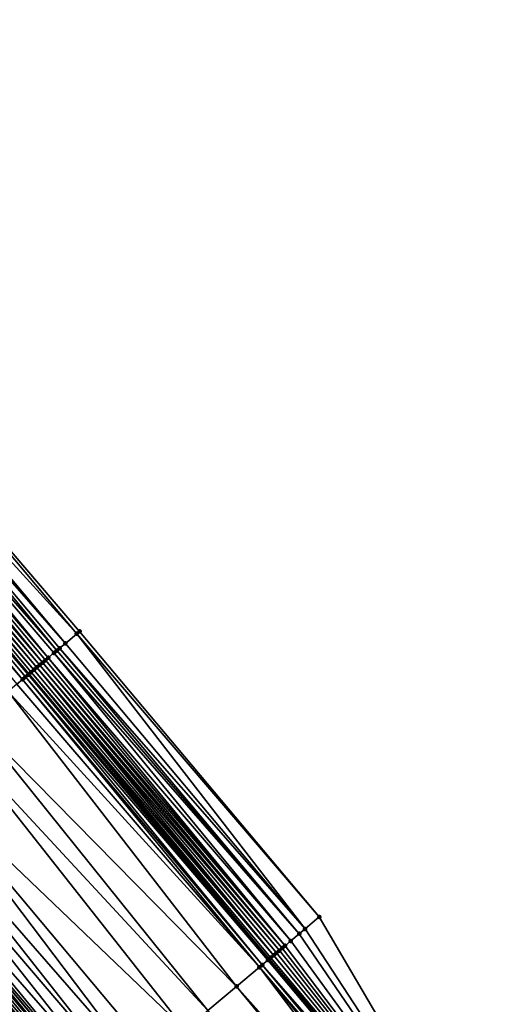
# Model space of a CAD drawing. Header units: feet. Extents: x 2004186 to 2014793, y 836912 to 864902.
# Tile 454 of 656: x 2008027 to 2008052, y 851249 to 851302. Entities that reach past the tile are written whole.
import ezdxf

# ---------------------------------------------------------------- set-up
doc = ezdxf.new("R2010")
doc.units = ezdxf.units.FT
doc.header["$LTSCALE"] = 100
doc.header["$MEASUREMENT"] = 0
for name, color, linetype, lineweight in [('EP_Travel Lane', 5, 'Continuous', 40), ('GPL_Skip Line', 2, 'Continuous', 40), ('Road Shots', 4, 'Continuous', 200), ('Road X-Section', 30, 'Continuous', 13)]:
    doc.layers.add(name, color=color, linetype=linetype, lineweight=lineweight)
doc.layers.add('I-77 SB_MM21-27-Surface-Border', color=7, linetype='Continuous')
doc.layers.add('I-77 SB_MM21-27-Surface-TIN', color=7, linetype='Continuous')

msp = doc.modelspace()

# ---------------------------------------------------------------- linework, layer by layer
at = {"layer": 'EP_Travel Lane'}
msp.add_polyline3d([(2008168.975943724, 851098.1519563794, 431.4982138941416), (2008156.096774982, 851113.4519299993, 431.5766778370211), (2008143.21474056, 851128.7505422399, 431.6521320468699), (2008130.332736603, 851144.0491183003, 431.7395682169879), (2008117.450719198, 851159.3477103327, 431.8216904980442), (2008104.568692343, 851174.6463135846, 431.9001265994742), (2008091.686671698, 851189.9449094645, 431.9809875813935), (2008078.804630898, 851205.2435292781, 432.0539081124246), (2008065.922593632, 851220.5421448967, 432.1282099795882), (2008053.047098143, 851235.83065197, 432.1888794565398), (2008040.16320563, 851251.1277078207, 432.2679132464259), (2008027.279285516, 851266.4247964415, 432.3348183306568), (2008014.395405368, 851281.7218376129, 432.4192990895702), (2008001.5114632, 851297.0189524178, 432.476463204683), (2007988.627579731, 851312.3159975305, 432.5595114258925), (2007975.73898233, 851327.6280326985, 432.6249434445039), (2007962.876371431, 851342.9429631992, 432.7072219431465)], dxfattribs=at)
at = {"layer": 'GPL_Skip Line'}
msp.add_polyline3d([(2008147.100408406, 851105.8798665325, 431.7113844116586), (2008134.222225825, 851121.1818336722, 431.7648427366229), (2008121.344210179, 851136.4836024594, 431.8840917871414), (2008108.466087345, 851151.7854986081, 431.9610968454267), (2008095.58793975, 851167.0874241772, 432.0283434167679), (2008082.709818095, 851182.3893189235, 432.1058136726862), (2008069.831709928, 851197.6911976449, 432.1885990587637), (2008056.953592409, 851212.9930874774, 432.2676991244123), (2008044.085184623, 851228.3031301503, 432.3476371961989), (2008031.222611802, 851243.6181908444, 432.4051257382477), (2008018.360092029, 851258.933188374, 432.4860234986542), (2008005.497594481, 851274.2481594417, 432.576728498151), (2007992.634994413, 851289.5632525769, 432.6221940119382), (2007979.772513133, 851304.878204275, 432.7200773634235), (2007966.90585172, 851320.1897797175, 432.7869067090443), (2007954.024274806, 851335.4887410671, 432.8691550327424)], dxfattribs=at)
at = {"layer": 'I-77 SB_MM21-27-Surface-Border', "color": 3, "linetype": 'ByBlock', "lineweight": -2}
msp.add_polyline3d([(2007977.767407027, 851329.336725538, 432.475256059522), (2007990.798725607, 851314.140096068, 432.4224696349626), (2008004.120595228, 851299.2111007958, 432.2957558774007), (2008016.983180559, 851283.8960252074, 432.2437961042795), (2008029.998765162, 851268.7097567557, 432.1247981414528), (2008042.861319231, 851253.3947183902, 432.0590101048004), (2008053.120732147, 851235.8925228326, 432.1827313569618), (2008068.582184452, 851222.7816445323, 431.8991331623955), (2008081.460352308, 851207.4796948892, 431.8398852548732), (2008094.338488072, 851192.1777833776, 431.7679758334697), (2008106.604688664, 851176.3605705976, 431.7532943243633), (2008119.941802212, 851161.4451036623, 431.6488435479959), (2008132.360941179, 851145.7567701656, 431.6019749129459), (2008144.933063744, 851130.197262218, 431.5407028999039), (2008157.964156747, 851115.0242075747, 431.4439957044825), (2008171.606978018, 851100.3674021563, 431.3233325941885)], dxfattribs=at)
at = {"layer": 'I-77 SB_MM21-27-Surface-TIN', "color": 128, "linetype": 'ByBlock', "lineweight": -2}
for points in [[(2008016.983180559, 851283.8960252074, 432.2437961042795), (2008016.370699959, 851283.3813723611, 432.2986154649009), (2008029.845647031, 851268.5810911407, 432.1393933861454)], [(2008016.983180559, 851283.8960252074, 432.2437961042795), (2008029.845647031, 851268.5810911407, 432.1393933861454), (2008029.998765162, 851268.7097567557, 432.1247981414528)], [(2008016.064452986, 851283.1240538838, 432.3230803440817), (2008015.605089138, 851282.738068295, 432.3626954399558), (2008028.773798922, 851267.6804570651, 432.2322107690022)], [(2008016.370699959, 851283.3813723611, 432.2986154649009), (2008016.064452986, 851283.1240538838, 432.3230803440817), (2008029.23318621, 851268.0664147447, 432.2029397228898)], [(2008016.064452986, 851283.1240538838, 432.3230803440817), (2008028.926923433, 851267.8091150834, 432.2204307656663), (2008029.23318621, 851268.0664147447, 432.2029397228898)], [(2008016.064452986, 851283.1240538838, 432.3230803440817), (2008028.773798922, 851267.6804570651, 432.2322107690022), (2008028.926923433, 851267.8091150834, 432.2204307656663)], [(2008016.370699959, 851283.3813723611, 432.2986154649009), (2008029.23318621, 851268.0664147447, 432.2029397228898), (2008029.845647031, 851268.5810911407, 432.1393933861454)], [(2008015.298838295, 851282.480754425, 432.3854528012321), (2008014.992575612, 851282.2234546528, 432.4029853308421), (2008028.008224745, 851267.0371093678, 432.3124598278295)], [(2008015.605089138, 851282.738068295, 432.3626954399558), (2008015.298838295, 851282.480754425, 432.3854528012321), (2008028.314441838, 851267.2944634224, 432.2748100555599)], [(2008015.298838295, 851282.480754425, 432.3854528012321), (2008028.161329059, 851267.1657914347, 432.2917672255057), (2008028.314441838, 851267.2944634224, 432.2748100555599)], [(2008015.298838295, 851282.480754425, 432.3854528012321), (2008028.008224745, 851267.0371093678, 432.3124598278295), (2008028.161329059, 851267.1657914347, 432.2917672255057)], [(2008015.605089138, 851282.738068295, 432.3626954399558), (2008028.620680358, 851267.5517919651, 432.2466152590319), (2008028.773798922, 851267.6804570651, 432.2322107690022)], [(2008015.605089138, 851282.738068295, 432.3626954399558), (2008028.314441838, 851267.2944634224, 432.2748100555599), (2008028.620680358, 851267.5517919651, 432.2466152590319)], [(2008014.686281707, 851281.9661920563, 432.4067402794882), (2008014.533139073, 851281.8375556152, 432.4105237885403), (2008027.54881685, 851266.6511762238, 432.3326377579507)], [(2008014.839432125, 851282.0948192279, 432.4063921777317), (2008014.686281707, 851281.9661920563, 432.4067402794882), (2008027.701964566, 851266.7798066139, 432.3310970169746)], [(2008014.686281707, 851281.9661920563, 432.4067402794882), (2008027.54881685, 851266.6511762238, 432.3326377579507), (2008027.701964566, 851266.7798066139, 432.3310970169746)], [(2008014.992575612, 851282.2234546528, 432.4029853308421), (2008014.839432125, 851282.0948192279, 432.4063921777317), (2008027.855107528, 851266.9084426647, 432.3274584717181)], [(2008014.839432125, 851282.0948192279, 432.4063921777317), (2008027.701964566, 851266.7798066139, 432.3310970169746), (2008027.855107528, 851266.9084426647, 432.3274584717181)], [(2008014.992575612, 851282.2234546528, 432.4029853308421), (2008027.855107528, 851266.9084426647, 432.3274584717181), (2008028.008224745, 851267.0371093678, 432.3124598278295)], [(2008014.226880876, 851281.580250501, 432.4300361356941), (2008013.920606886, 851281.3229641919, 432.4425791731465), (2008026.93624602, 851266.136630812, 432.3476400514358)], [(2008014.226880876, 851281.580250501, 432.4300361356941), (2008027.242521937, 851266.393914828, 432.335947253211), (2008014.395405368, 851281.7218376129, 432.4192990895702)], [(2008014.226880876, 851281.580250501, 432.4300361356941), (2008027.089387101, 851266.2652691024, 432.3431714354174), (2008027.242521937, 851266.393914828, 432.335947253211)], [(2008014.226880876, 851281.580250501, 432.4300361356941), (2008026.93624602, 851266.136630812, 432.3476400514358), (2008027.089387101, 851266.2652691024, 432.3431714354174)], [(2008014.533139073, 851281.8375556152, 432.4105237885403), (2008014.395405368, 851281.7218376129, 432.4192990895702), (2008027.279285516, 851266.4247964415, 432.3348183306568)], [(2008027.242521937, 851266.393914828, 432.335947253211), (2008027.279285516, 851266.4247964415, 432.3348183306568), (2008014.395405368, 851281.7218376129, 432.4192990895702)], [(2008014.533139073, 851281.8375556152, 432.4105237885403), (2008027.279285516, 851266.4247964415, 432.3348183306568), (2008027.395662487, 851266.5225537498, 432.3312446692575)], [(2008014.533139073, 851281.8375556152, 432.4105237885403), (2008027.395662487, 851266.5225537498, 432.3312446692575), (2008027.54881685, 851266.6511762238, 432.3326377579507)], [(2008013.920606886, 851281.3229641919, 432.4425791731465), (2008026.629952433, 851265.8793678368, 432.3515349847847), (2008026.93624602, 851266.136630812, 432.3476400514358)], [(2008029.845647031, 851268.5810911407, 432.1393933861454), (2008029.23318621, 851268.0664147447, 432.2029397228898), (2008042.095749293, 851252.7513656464, 432.1411310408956)], [(2008029.998765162, 851268.7097567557, 432.1247981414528), (2008029.845647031, 851268.5810911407, 432.1393933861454), (2008042.861319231, 851253.3947183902, 432.0590101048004)], [(2008029.845647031, 851268.5810911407, 432.1393933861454), (2008042.095749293, 851252.7513656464, 432.1411310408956), (2008042.861319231, 851253.3947183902, 432.0590101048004)], [(2008028.773798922, 851267.6804570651, 432.2322107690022), (2008028.620680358, 851267.5517919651, 432.2466152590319), (2008041.789506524, 851252.4940421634, 432.1674513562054)], [(2008028.926923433, 851267.8091150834, 432.2204307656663), (2008028.773798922, 851267.6804570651, 432.2322107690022), (2008041.789506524, 851252.4940421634, 432.1674513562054)], [(2008029.23318621, 851268.0664147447, 432.2029397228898), (2008028.926923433, 851267.8091150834, 432.2204307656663), (2008042.095749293, 851252.7513656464, 432.1411310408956)], [(2008028.926923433, 851267.8091150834, 432.2204307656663), (2008041.789506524, 851252.4940421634, 432.1674513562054), (2008042.095749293, 851252.7513656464, 432.1411310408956)], [(2008028.161329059, 851267.1657914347, 432.2917672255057), (2008028.008224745, 851267.0371093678, 432.3124598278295), (2008041.023920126, 851251.8507090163, 432.2423096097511)], [(2008028.314441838, 851267.2944634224, 432.2748100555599), (2008028.161329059, 851267.1657914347, 432.2917672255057), (2008041.023920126, 851251.8507090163, 432.2423096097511)], [(2008028.620680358, 851267.5517919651, 432.2466152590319), (2008028.314441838, 851267.2944634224, 432.2748100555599), (2008041.330158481, 851252.1080377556, 432.2140412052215)], [(2008028.314441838, 851267.2944634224, 432.2748100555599), (2008041.023920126, 851251.8507090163, 432.2423096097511), (2008041.330158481, 851252.1080377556, 432.2140412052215)], [(2008028.620680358, 851267.5517919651, 432.2466152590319), (2008041.330158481, 851252.1080377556, 432.2140412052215), (2008041.789506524, 851252.4940421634, 432.1674513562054)], [(2008027.54881685, 851266.6511762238, 432.3326377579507), (2008027.395662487, 851266.5225537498, 432.3312446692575), (2008040.41134827, 851251.3361648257, 432.2568605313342)], [(2008027.701964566, 851266.7798066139, 432.3310970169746), (2008027.54881685, 851266.6511762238, 432.3326377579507), (2008040.41134827, 851251.3361648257, 432.2568605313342)], [(2008027.855107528, 851266.9084426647, 432.3274584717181), (2008027.701964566, 851266.7798066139, 432.3310970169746), (2008040.717656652, 851251.593410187, 432.2594928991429)], [(2008027.701964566, 851266.7798066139, 432.3310970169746), (2008040.56450992, 851251.464778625, 432.2614681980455), (2008040.717656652, 851251.593410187, 432.2594928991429)], [(2008027.701964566, 851266.7798066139, 432.3310970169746), (2008040.41134827, 851251.3361648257, 432.2568605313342), (2008040.56450992, 851251.464778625, 432.2614681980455)], [(2008028.008224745, 851267.0371093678, 432.3124598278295), (2008027.855107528, 851266.9084426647, 432.3274584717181), (2008040.870792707, 851251.7220544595, 432.2528069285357)], [(2008027.855107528, 851266.9084426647, 432.3274584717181), (2008040.717656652, 851251.593410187, 432.2594928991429), (2008040.870792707, 851251.7220544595, 432.2528069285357)], [(2008028.008224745, 851267.0371093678, 432.3124598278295), (2008040.870792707, 851251.7220544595, 432.2528069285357), (2008041.023920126, 851251.8507090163, 432.2423096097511)], [(2008026.93624602, 851266.136630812, 432.3476400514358), (2008026.629952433, 851265.8793678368, 432.3515349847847), (2008039.645665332, 851250.6929466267, 432.2891178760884)], [(2008027.089387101, 851266.2652691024, 432.3431714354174), (2008026.93624602, 851266.136630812, 432.3476400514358), (2008039.798808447, 851250.8215824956, 432.2855464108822)], [(2008026.93624602, 851266.136630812, 432.3476400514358), (2008039.645665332, 851250.6929466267, 432.2891178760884), (2008039.798808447, 851250.8215824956, 432.2855464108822)], [(2008027.242521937, 851266.393914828, 432.335947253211), (2008027.089387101, 851266.2652691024, 432.3431714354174), (2008040.105081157, 851251.0788703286, 432.2724383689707)], [(2008027.089387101, 851266.2652691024, 432.3431714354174), (2008039.798808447, 851250.8215824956, 432.2855464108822), (2008040.105081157, 851251.0788703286, 432.2724383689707)], [(2008027.242521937, 851266.393914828, 432.335947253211), (2008040.105081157, 851251.0788703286, 432.2724383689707), (2008027.279285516, 851266.4247964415, 432.3348183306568)], [(2008027.395662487, 851266.5225537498, 432.3312446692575), (2008027.279285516, 851266.4247964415, 432.3348183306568), (2008040.16320563, 851251.1277078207, 432.2679132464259)], [(2008040.105081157, 851251.0788703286, 432.2724383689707), (2008040.16320563, 851251.1277078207, 432.2679132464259), (2008027.279285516, 851266.4247964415, 432.3348183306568)], [(2008027.395662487, 851266.5225537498, 432.3312446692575), (2008040.16320563, 851251.1277078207, 432.2679132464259), (2008040.25820535, 851251.2075287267, 432.2605173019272)], [(2008027.395662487, 851266.5225537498, 432.3312446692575), (2008040.25820535, 851251.2075287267, 432.2605173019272), (2008040.41134827, 851251.3361648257, 432.2568605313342)], [(2008026.629952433, 851265.8793678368, 432.3515349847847), (2008026.170522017, 851265.4934615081, 432.3617748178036), (2008039.645665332, 851250.6929466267, 432.2891178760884)], [(2008026.170522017, 851265.4934615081, 432.3617748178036), (2008024.332776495, 851263.9498646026, 432.3922057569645), (2008038.420495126, 851249.6638897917, 432.3065285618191)], [(2008026.170522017, 851265.4934615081, 432.3617748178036), (2008038.420495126, 851249.6638897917, 432.3065285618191), (2008039.645665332, 851250.6929466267, 432.2891178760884)], [(2008024.332776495, 851263.9498646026, 432.3922057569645), (2008023.260751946, 851263.0494406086, 432.4071648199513), (2008036.889027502, 851248.3775745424, 432.3261444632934)], [(2008024.332776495, 851263.9498646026, 432.3922057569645), (2008036.889027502, 851248.3775745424, 432.3261444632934), (2008038.420495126, 851249.6638897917, 432.3065285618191)], [(2008023.260751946, 851263.0494406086, 432.4071648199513), (2008021.11669106, 851261.248606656, 432.4318814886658), (2008035.663840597, 851247.3485375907, 432.3361861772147)], [(2008023.260751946, 851263.0494406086, 432.4071648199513), (2008035.663840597, 851247.3485375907, 432.3361861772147), (2008036.889027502, 851248.3775745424, 432.3261444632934)], [(2008021.11669106, 851261.248606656, 432.4318814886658), (2008020.044682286, 851260.348163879, 432.4538016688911), (2008033.213501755, 851245.2904220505, 432.3717006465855)], [(2008021.11669106, 851261.248606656, 432.4318814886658), (2008033.979228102, 851245.9335885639, 432.3585984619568), (2008035.663840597, 851247.3485375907, 432.3361861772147)], [(2008021.11669106, 851261.248606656, 432.4318814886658), (2008033.213501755, 851245.2904220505, 432.3717006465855), (2008033.979228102, 851245.9335885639, 432.3585984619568)], [(2008020.044682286, 851260.348163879, 432.4538016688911), (2008019.432118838, 851259.8336096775, 432.4720615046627), (2008032.447781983, 851244.6472477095, 432.3877039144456)], [(2008020.044682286, 851260.348163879, 432.4538016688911), (2008032.447781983, 851244.6472477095, 432.3877039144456), (2008033.213501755, 851245.2904220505, 432.3717006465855)], [(2008019.432118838, 851259.8336096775, 432.4720615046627), (2008018.666397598, 851259.1904370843, 432.4874153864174), (2008031.835205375, 851244.1327091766, 432.4001580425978)], [(2008019.432118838, 851259.8336096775, 432.4720615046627), (2008031.835205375, 851244.1327091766, 432.4001580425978), (2008032.447781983, 851244.6472477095, 432.3877039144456)], [(2008018.206939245, 851258.8045640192, 432.4853275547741), (2008017.900655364, 851258.547289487, 432.4935055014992), (2008030.91630892, 851243.3609389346, 432.4049202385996)], [(2008018.206939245, 851258.8045640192, 432.4853275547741), (2008031.069458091, 851243.489567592, 432.4040213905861), (2008018.360092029, 851258.933188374, 432.4860234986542)], [(2008018.206939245, 851258.8045640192, 432.4853275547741), (2008030.91630892, 851243.3609389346, 432.4049202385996), (2008031.069458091, 851243.489567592, 432.4040213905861)], [(2008018.666397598, 851259.1904370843, 432.4874153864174), (2008018.360092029, 851258.933188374, 432.4860234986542), (2008031.375765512, 851243.7468140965, 432.40623008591)], [(2008031.069458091, 851243.489567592, 432.4040213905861), (2008031.222611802, 851243.6181908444, 432.4051257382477), (2008018.360092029, 851258.933188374, 432.4860234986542)], [(2008031.375765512, 851243.7468140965, 432.40623008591), (2008018.360092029, 851258.933188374, 432.4860234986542), (2008031.222611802, 851243.6181908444, 432.4051257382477)], [(2008018.666397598, 851259.1904370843, 432.4874153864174), (2008031.375765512, 851243.7468140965, 432.40623008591), (2008031.835205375, 851244.1327091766, 432.4001580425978)], [(2008017.747504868, 851258.4186624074, 432.4938192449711), (2008017.288037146, 851258.0328004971, 432.4875972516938), (2008030.150553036, 851242.7178075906, 432.404988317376)], [(2008017.900655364, 851258.547289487, 432.4935055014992), (2008017.747504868, 851258.4186624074, 432.4938192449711), (2008030.763169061, 851243.2322991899, 432.409928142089)], [(2008017.747504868, 851258.4186624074, 432.4938192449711), (2008030.610021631, 851243.1036684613, 432.4115947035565), (2008030.763169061, 851243.2322991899, 432.409928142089)], [(2008017.747504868, 851258.4186624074, 432.4938192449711), (2008030.150553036, 851242.7178075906, 432.404988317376), (2008030.610021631, 851243.1036684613, 432.4115947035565)], [(2008017.900655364, 851258.547289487, 432.4935055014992), (2008030.763169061, 851243.2322991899, 432.409928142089), (2008030.91630892, 851243.3609389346, 432.4049202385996)], [(2008016.981718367, 851257.7755675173, 432.4803756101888), (2008015.603282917, 851256.6180202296, 432.4474622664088), (2008028.925277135, 851241.688876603, 432.3757587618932)], [(2008017.288037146, 851258.0328004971, 432.4875972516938), (2008016.981718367, 851257.7755675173, 432.4803756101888), (2008030.150553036, 851242.7178075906, 432.404988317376)], [(2008016.981718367, 851257.7755675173, 432.4803756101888), (2008029.6910719, 851242.3319616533, 432.3928476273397), (2008030.150553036, 851242.7178075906, 432.404988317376)], [(2008016.981718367, 851257.7755675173, 432.4803756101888), (2008028.925277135, 851241.688876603, 432.3757587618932), (2008029.6910719, 851242.3319616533, 432.3928476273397)], [(2008015.603282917, 851256.6180202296, 432.4474622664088), (2008014.837480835, 851255.9749438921, 432.4271428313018), (2008027.853156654, 851240.7885668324, 432.3483878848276)], [(2008015.603282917, 851256.6180202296, 432.4474622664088), (2008027.853156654, 851240.7885668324, 432.3483878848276), (2008028.925277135, 851241.688876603, 432.3757587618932)], [(2008014.837480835, 851255.9749438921, 432.4271428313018), (2008026.627888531, 851239.7596265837, 432.3225905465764), (2008027.853156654, 851240.7885668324, 432.3483878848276)], [(2008042.861319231, 851253.3947183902, 432.0590101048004), (2008042.095749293, 851252.7513656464, 432.1411310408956), (2008053.120732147, 851235.8925228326, 432.1827313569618)], [(2008041.789506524, 851252.4940421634, 432.1674513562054), (2008041.330158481, 851252.1080377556, 432.2140412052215), (2008053.120732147, 851235.8925228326, 432.1827313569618)], [(2008042.095749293, 851252.7513656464, 432.1411310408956), (2008041.789506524, 851252.4940421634, 432.1674513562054), (2008053.120732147, 851235.8925228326, 432.1827313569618)], [(2008041.023920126, 851251.8507090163, 432.2423096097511), (2008040.870792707, 851251.7220544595, 432.2528069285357), (2008053.120732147, 851235.8925228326, 432.1827313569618)], [(2008041.330158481, 851252.1080377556, 432.2140412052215), (2008041.023920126, 851251.8507090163, 432.2423096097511), (2008053.120732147, 851235.8925228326, 432.1827313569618)], [(2008040.41134827, 851251.3361648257, 432.2568605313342), (2008040.25820535, 851251.2075287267, 432.2605173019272), (2008053.120732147, 851235.8925228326, 432.1827313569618)], [(2008040.56450992, 851251.464778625, 432.2614681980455), (2008040.41134827, 851251.3361648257, 432.2568605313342), (2008053.120732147, 851235.8925228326, 432.1827313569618)], [(2008040.717656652, 851251.593410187, 432.2594928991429), (2008040.56450992, 851251.464778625, 432.2614681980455), (2008053.120732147, 851235.8925228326, 432.1827313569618)], [(2008040.870792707, 851251.7220544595, 432.2528069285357), (2008040.717656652, 851251.593410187, 432.2594928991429), (2008053.120732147, 851235.8925228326, 432.1827313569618)], [(2008039.798808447, 851250.8215824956, 432.2855464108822), (2008039.645665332, 851250.6929466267, 432.2891178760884), (2008052.661337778, 851235.5065735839, 432.208878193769)], [(2008040.105081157, 851251.0788703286, 432.2724383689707), (2008039.798808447, 851250.8215824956, 432.2855464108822), (2008052.967609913, 851235.7638621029, 432.1955163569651)], [(2008039.798808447, 851250.8215824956, 432.2855464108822), (2008052.661337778, 851235.5065735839, 432.208878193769), (2008052.967609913, 851235.7638621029, 432.1955163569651)], [(2008040.105081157, 851251.0788703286, 432.2724383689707), (2008052.967609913, 851235.7638621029, 432.1955163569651), (2008040.16320563, 851251.1277078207, 432.2679132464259)], [(2008040.25820535, 851251.2075287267, 432.2605173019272), (2008040.16320563, 851251.1277078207, 432.2679132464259), (2008053.047098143, 851235.83065197, 432.1888794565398)], [(2008052.967609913, 851235.7638621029, 432.1955163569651), (2008053.047098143, 851235.83065197, 432.1888794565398), (2008040.16320563, 851251.1277078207, 432.2679132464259)], [(2008040.25820535, 851251.2075287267, 432.2605173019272), (2008053.047098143, 851235.83065197, 432.1888794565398), (2008053.120732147, 851235.8925228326, 432.1827313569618)], [(2008039.645665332, 851250.6929466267, 432.2891178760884), (2008038.420495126, 851249.6638897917, 432.3065285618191), (2008051.742487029, 851234.7347489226, 432.233807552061)], [(2008039.645665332, 851250.6929466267, 432.2891178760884), (2008052.355049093, 851235.249304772, 432.214936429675), (2008052.661337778, 851235.5065735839, 432.208878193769)], [(2008039.645665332, 851250.6929466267, 432.2891178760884), (2008051.742487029, 851234.7347489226, 432.233807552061), (2008052.355049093, 851235.249304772, 432.214936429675)], [(2008038.420495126, 851249.6638897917, 432.3065285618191), (2008036.889027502, 851248.3775745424, 432.3261444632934), (2008051.12991111, 851234.22020957, 432.2465646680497)], [(2008038.420495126, 851249.6638897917, 432.3065285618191), (2008051.12991111, 851234.22020957, 432.2465646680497), (2008051.742487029, 851234.7347489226, 432.233807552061)]]:
    msp.add_3dface(points, dxfattribs=at)
at = {"layer": 'Road Shots', "lineweight": 100}
for p in [(2008029.845647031, 851268.5810911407, 432.1393933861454), (2008029.998765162, 851268.7097567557, 432.1247981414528), (2008028.773798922, 851267.6804570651, 432.2322107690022), (2008028.926923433, 851267.8091150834, 432.2204307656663), (2008029.23318621, 851268.0664147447, 432.2029397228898), (2008028.161329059, 851267.1657914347, 432.2917672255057), (2008028.314441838, 851267.2944634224, 432.2748100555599), (2008028.620680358, 851267.5517919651, 432.2466152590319), (2008027.54881685, 851266.6511762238, 432.3326377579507), (2008027.701964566, 851266.7798066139, 432.3310970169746), (2008027.855107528, 851266.9084426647, 432.3274584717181), (2008028.008224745, 851267.0371093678, 432.3124598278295), (2008026.93624602, 851266.136630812, 432.3476400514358), (2008027.089387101, 851266.2652691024, 432.3431714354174), (2008027.242521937, 851266.393914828, 432.335947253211), (2008027.395662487, 851266.5225537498, 432.3312446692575), (2008042.861319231, 851253.3947183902, 432.0590101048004), (2008041.789506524, 851252.4940421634, 432.1674513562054), (2008042.095749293, 851252.7513656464, 432.1411310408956), (2008041.023920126, 851251.8507090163, 432.2423096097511), (2008041.330158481, 851252.1080377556, 432.2140412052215), (2008040.41134827, 851251.3361648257, 432.2568605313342), (2008040.56450992, 851251.464778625, 432.2614681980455), (2008040.717656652, 851251.593410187, 432.2594928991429), (2008040.870792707, 851251.7220544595, 432.2528069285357), (2008039.798808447, 851250.8215824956, 432.2855464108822), (2008040.105081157, 851251.0788703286, 432.2724383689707), (2008040.25820535, 851251.2075287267, 432.2605173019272), (2008039.645665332, 851250.6929466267, 432.2891178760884), (2008038.420495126, 851249.6638897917, 432.3065285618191)]:
    msp.add_point(p, dxfattribs=at)
at = {"layer": 'Road X-Section', "extrusion": (-0.6431271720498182, 0.7657512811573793, 0.003523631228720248), "elevation": -639557.02674318, "flags": 128}
msp.add_lwpolyline([(-2085105.926673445, 2685.707501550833), (-2085106.526673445, 2685.723359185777), (-2085107.126673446, 2685.747666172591), (-2085107.726673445, 2685.766418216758), (-2085108.326673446, 2685.791008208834), (-2085108.726673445, 2685.799327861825), (-2085109.126673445, 2685.801951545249), (-2085109.326673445, 2685.805784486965), (-2085109.526673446, 2685.812586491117), (-2085109.926673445, 2685.829674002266), (-2085110.126673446, 2685.8297693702), (-2085110.526673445, 2685.823834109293), (-2085110.726673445, 2685.831867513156), (-2085111.126673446, 2685.872224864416), (-2085111.326673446, 2685.882294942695), (-2085111.526673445, 2685.887543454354), (-2085111.726673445, 2685.894950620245), (-2085112.126673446, 2685.902907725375), (-2085113.926673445, 2685.923719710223), (-2085115.726673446, 2685.954287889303), (-2085116.526673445, 2685.969627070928), (-2085117.326673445, 2685.985734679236), (-2085118.726673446, 2686.006929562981), (-2085119.726673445, 2686.027249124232), (-2085121.526673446, 2686.06016267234), (-2085121.926673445, 2686.067384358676), (-2085122.526673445, 2686.073606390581), (-2085122.726673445, 2686.073292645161), (-2085123.126673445, 2686.065114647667), (-2085123.726673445, 2686.067202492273), (-2085124.726673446, 2686.0518485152), (-2085125.526673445, 2686.033588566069), (-2085126.926673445, 2686.011668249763), (-2085129.726673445, 2685.986951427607), (-2085131.126673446, 2685.971992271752), (-2085133.526673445, 2685.941561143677), (-2085134.126673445, 2685.931321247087), (-2085134.526673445, 2685.927426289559), (-2085134.726673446, 2685.922957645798), (-2085134.926673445, 2685.915733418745), (-2085135.126673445, 2685.911030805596), (-2085135.326673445, 2685.912423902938), (-2085135.526673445, 2685.910883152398), (-2085135.726673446, 2685.907244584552), (-2085135.926673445, 2685.892245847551), (-2085136.126673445, 2685.871553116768), (-2085136.326673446, 2685.854595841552), (-2085136.726673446, 2685.826400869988), (-2085136.926673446, 2685.811996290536), (-2085137.126673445, 2685.800216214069), (-2085137.526673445, 2685.782725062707), (-2085138.326673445, 2685.719178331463), (-2085138.526673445, 2685.704582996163)], dxfattribs=at)
at = {"layer": 'Road X-Section', "extrusion": (-0.6431271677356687, 0.7657512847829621, 0.003523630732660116), "elevation": -639577.0149941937, "flags": 128}
msp.add_lwpolyline([(-2085105.730277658, 2685.67435121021), (-2085106.130277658, 2685.687577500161), (-2085106.330277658, 2685.69094556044), (-2085106.730277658, 2685.705296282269), (-2085107.130277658, 2685.721461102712), (-2085107.530277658, 2685.732879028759), (-2085108.330277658, 2685.76627622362), (-2085108.730277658, 2685.772624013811), (-2085108.930277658, 2685.779431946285), (-2085109.530277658, 2685.804198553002), (-2085109.930277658, 2685.820181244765), (-2085110.130277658, 2685.824099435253), (-2085110.530277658, 2685.825133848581), (-2085110.730277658, 2685.832436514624), (-2085111.130277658, 2685.866209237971), (-2085111.330277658, 2685.87190502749), (-2085111.530277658, 2685.87539155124), (-2085111.930277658, 2685.88625610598), (-2085113.330277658, 2685.907345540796), (-2085116.130277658, 2685.948140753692), (-2085117.330277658, 2685.972491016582), (-2085118.930277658, 2685.998288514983), (-2085120.330277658, 2686.025659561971), (-2085121.330277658, 2686.042748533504), (-2085121.930277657, 2686.054889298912), (-2085122.530277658, 2686.061495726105), (-2085122.730277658, 2686.059829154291), (-2085122.930277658, 2686.054821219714), (-2085123.130277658, 2686.053922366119), (-2085123.530277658, 2686.056131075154), (-2085124.130277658, 2686.050058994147), (-2085124.930277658, 2686.037604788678), (-2085125.930277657, 2686.021601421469), (-2085126.930277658, 2686.008499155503), (-2085129.130277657, 2685.986086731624), (-2085130.730277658, 2685.976044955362), (-2085132.730277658, 2685.956428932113), (-2085134.330277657, 2685.939018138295), (-2085134.530277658, 2685.935446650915), (-2085134.930277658, 2685.922338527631), (-2085135.130277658, 2685.91041738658), (-2085135.330277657, 2685.906760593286), (-2085135.530277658, 2685.911368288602), (-2085135.730277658, 2685.909392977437), (-2085135.930277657, 2685.902706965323), (-2085136.130277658, 2685.89220958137), (-2085136.530277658, 2685.863941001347), (-2085137.130277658, 2685.817350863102), (-2085137.530277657, 2685.791030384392), (-2085138.530277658, 2685.708908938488)], dxfattribs=at)

doc.saveas('drawing.dxf')
